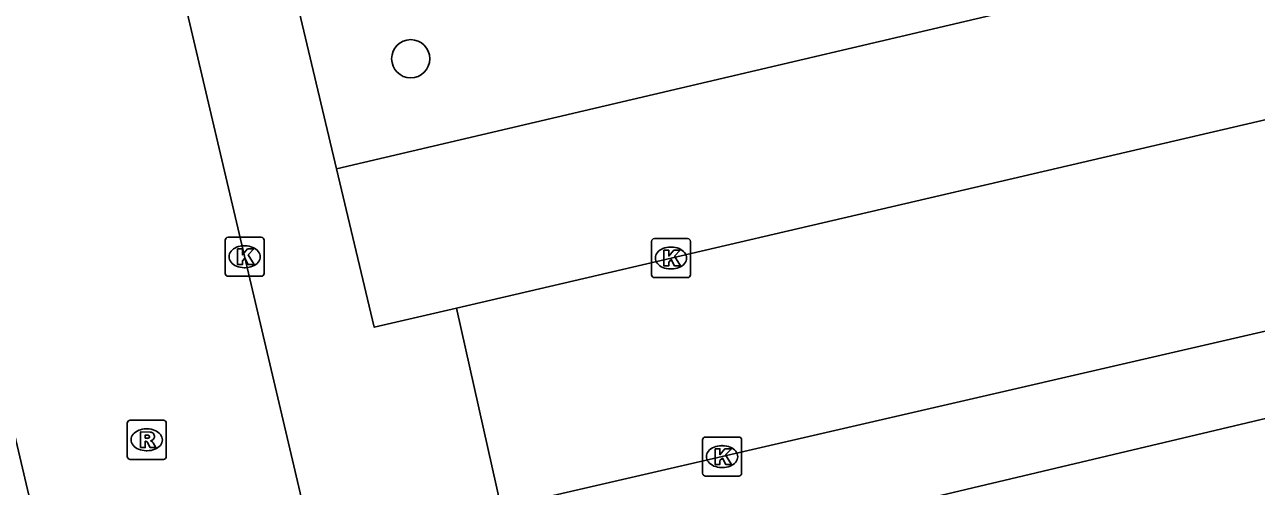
# Model space of a CAD drawing. Extents: x 158038 to 159242, y 380133 to 381214.
# Drawn here: x 158592.4 to 158623.97, y 380838.29 to 380850.11 of the extents above; entities that cross this region are included whole.
import ezdxf

# ---------------------------------------------------------------- set-up
doc = ezdxf.new("R2010")
doc.units = 0
for name, color, linetype in [('IMGEO_Boom', 7, 'Continuous'), ('IMGEO_Kolk', 7, 'Continuous'), ('IMGEO_Parkeervlak_open', 7, 'Continuous'), ('IMGEO_Rijbaan_lokaal_open', 7, 'Continuous'), ('IMGEO_Rioolput', 7, 'Continuous'), ('IMGEO_Voetpad_open', 7, 'Continuous')]:
    doc.layers.add(name, color=color, linetype=linetype)

msp = doc.modelspace()

# ---------------------------------------------------------------- linework, layer by layer
at = {"layer": 'IMGEO_Boom'}
msp.add_circle((158602.299, 380849.233), 0.489, dxfattribs=at)
at = {"layer": 'IMGEO_Kolk'}
for p, q in [((158597.542, 380843.738), (158597.542, 380844.59)), ((158597.617, 380844.664), (158598.469, 380844.664)), ((158598.543, 380844.59), (158598.543, 380843.738)), ((158608.543, 380844.631), (158609.395, 380844.631)), ((158598.03, 380844.444), (158598.055, 380844.444)), ((158608.468, 380843.705), (158608.468, 380844.557)), ((158608.956, 380844.411), (158608.981, 380844.411)), ((158609.469, 380844.557), (158609.469, 380843.705)), ((158598.469, 380843.664), (158597.617, 380843.664)), ((158598.053, 380843.884), (158598.028, 380843.884)), ((158609.395, 380843.631), (158608.543, 380843.631)), ((158608.979, 380843.851), (158608.954, 380843.851)), ((158609.853, 380839.548), (158610.705, 380839.548)), ((158609.778, 380838.622), (158609.778, 380839.474)), ((158610.266, 380839.328), (158610.291, 380839.328)), ((158610.779, 380839.474), (158610.779, 380838.622)), ((158610.289, 380838.768), (158610.264, 380838.768)), ((158610.705, 380838.548), (158609.853, 380838.548))]:
    msp.add_line(p, q, dxfattribs=at)
for points in [[(158597.542, 380843.738), (158597.542, 380844.59)], [(158597.617, 380844.664), (158598.469, 380844.664)], [(158598.543, 380844.59), (158598.543, 380843.738)], [(158608.543, 380844.631), (158609.395, 380844.631)], [(158597.863, 380844.364), (158597.986, 380844.364), (158597.986, 380844.213), (158598.116, 380844.364), (158598.28, 380844.364), (158598.134, 380844.213), (158598.287, 380843.964), (158598.135, 380843.964), (158598.05, 380844.128), (158597.986, 380844.061), (158597.986, 380843.964), (158597.863, 380843.964), (158597.863, 380844.364)], [(158608.468, 380843.705), (158608.468, 380844.557)], [(158608.789, 380844.331), (158608.912, 380844.331), (158608.912, 380844.18), (158609.042, 380844.331), (158609.206, 380844.331), (158609.06, 380844.18), (158609.213, 380843.931), (158609.061, 380843.931), (158608.976, 380844.095), (158608.912, 380844.028), (158608.912, 380843.931), (158608.789, 380843.931), (158608.789, 380844.331)], [(158609.469, 380844.557), (158609.469, 380843.705)], [(158598.469, 380843.664), (158597.617, 380843.664)], [(158609.395, 380843.631), (158608.543, 380843.631)], [(158609.853, 380839.548), (158610.705, 380839.548)], [(158609.778, 380838.622), (158609.778, 380839.474)], [(158610.099, 380839.248), (158610.222, 380839.248), (158610.222, 380839.097), (158610.352, 380839.248), (158610.516, 380839.248), (158610.37, 380839.097), (158610.523, 380838.848), (158610.371, 380838.848), (158610.286, 380839.012), (158610.222, 380838.945), (158610.222, 380838.848), (158610.099, 380838.848), (158610.099, 380839.248)], [(158610.779, 380839.474), (158610.779, 380838.622)], [(158610.705, 380838.548), (158609.853, 380838.548)]]:
    msp.add_lwpolyline(points, dxfattribs=at)
for centre, start, end in [((158597.619, 380844.588), 91.552, 178.448), ((158597.619, 380844.588), 91.552, 178.448), ((158598.467, 380844.588), 1.552, 88.448), ((158598.467, 380844.588), 1.552, 88.448), ((158608.545, 380844.555), 91.552, 178.448), ((158608.545, 380844.555), 91.552, 178.448), ((158609.393, 380844.555), 1.552, 88.448), ((158609.393, 380844.555), 1.552, 88.448), ((158597.619, 380843.74), 181.552, 268.448), ((158597.619, 380843.74), 181.552, 268.448), ((158598.467, 380843.74), 271.552, 358.448), ((158598.467, 380843.74), 271.552, 358.448), ((158608.545, 380843.707), 181.552, 268.448), ((158608.545, 380843.707), 181.552, 268.448), ((158609.393, 380843.707), 271.552, 358.448), ((158609.393, 380843.707), 271.552, 358.448), ((158609.855, 380839.472), 91.552, 178.448), ((158609.855, 380839.472), 91.552, 178.448), ((158610.703, 380839.472), 1.552, 88.448), ((158610.703, 380839.472), 1.552, 88.448), ((158609.855, 380838.624), 181.552, 268.448), ((158609.855, 380838.624), 181.552, 268.448), ((158610.703, 380838.624), 271.552, 358.448), ((158610.703, 380838.624), 271.552, 358.448)]:
    msp.add_arc(centre, 0.0765, start, end, dxfattribs=at)
for centre, major_axis, ratio, start_param, end_param in [((158598.029, 380844.164), (-0.387, 0.002), 0.722429, 4.712389, 7.853982), ((158598.054, 380844.164), (-0.39, 0.002), 0.717154, 1.570796, 4.712389), ((158608.955, 380844.131), (-0.387, 0.002), 0.722429, 4.712389, 7.853982), ((158608.98, 380844.131), (-0.39, 0.002), 0.717154, 1.570796, 4.712389), ((158610.265, 380839.048), (-0.387, 0.002), 0.722429, 4.712389, 7.853982), ((158610.29, 380839.048), (-0.39, 0.002), 0.717154, 1.570796, 4.712389)]:
    msp.add_ellipse(centre, major_axis=major_axis, ratio=ratio, start_param=start_param, end_param=end_param, dxfattribs=at)
at = {"layer": 'IMGEO_Parkeervlak_open'}
msp.add_lwpolyline([(158625.609, 380852.33), (158600.398, 380846.416)], dxfattribs=at)
at = {"layer": 'IMGEO_Rijbaan_lokaal_open'}
for points in [[(158600.506, 380833.99), (158600.339, 380834.407), (158600.216, 380834.929), (158598.482, 380842.295), (158592.846, 380866.236), (158592.496, 380867.568), (158592.029, 380868.864)], [(158585.362, 380867.367), (158585.66, 380866.767), (158585.904, 380866.143), (158600.289, 380805.01), (158601.755, 380798.591), (158602.585, 380794.954), (158604.015, 380788.692), (158605.732, 380781.448), (158613.185, 380750), (158615.123, 380741.822), (158616.028, 380738.005), (158618.646, 380727.333), (158618.975, 380725.857)], [(158604.621, 380837.745), (158632.417, 380844.154), (158677.296, 380854.712), (158677.726, 380852.891), (158684.625, 380823.643), (158679.739, 380822.539), (158683.037, 380808.743)], [(158603.468, 380842.85), (158629.142, 380848.822)], [(158603.468, 380842.85), (158604.621, 380837.745)]]:
    msp.add_lwpolyline(points, dxfattribs=at)
at = {"layer": 'IMGEO_Rioolput'}
for p, q in [((158595.033, 380839.052), (158595.033, 380839.904)), ((158595.108, 380839.978), (158595.96, 380839.978)), ((158596.034, 380839.904), (158596.034, 380839.052)), ((158595.521, 380839.758), (158595.546, 380839.758)), ((158595.96, 380838.978), (158595.108, 380838.978)), ((158595.544, 380839.198), (158595.519, 380839.198))]:
    msp.add_line(p, q, dxfattribs=at)
for points in [[(158595.033, 380839.052), (158595.033, 380839.904)], [(158595.108, 380839.978), (158595.96, 380839.978)], [(158596.034, 380839.904), (158596.034, 380839.052)], [(158595.622, 380839.676), (158595.37, 380839.678), (158595.37, 380839.278)], [(158595.548, 380839.597), (158595.494, 380839.597), (158595.494, 380839.516)], [(158595.37, 380839.278), (158595.494, 380839.278), (158595.494, 380839.44), (158595.505, 380839.44)], [(158595.494, 380839.516), (158595.546, 380839.516)], [(158595.552, 380839.411), (158595.623, 380839.278), (158595.763, 380839.278), (158595.698, 380839.404)], [(158595.96, 380838.978), (158595.108, 380838.978)]]:
    msp.add_lwpolyline(points, dxfattribs=at)
for centre, radius, start, end in [((158595.11, 380839.902), 0.0765, 91.552, 178.448), ((158595.11, 380839.902), 0.0765, 91.552, 178.448), ((158595.958, 380839.902), 0.0765, 1.552, 88.448), ((158595.958, 380839.902), 0.0765, 1.552, 88.448), ((158595.53, 380839.705), 0.19, 274.7715, 282.9687), ((158595.554, 380839.501), 0.0964, 77.0061, 93.1865), ((158595.568, 380839.558), 0.0378, 276.6634, 79.6772), ((158595.621, 380839.566), 0.109, 350.3612, 89.416), ((158595.619, 380839.566), 0.112, 277.5842, 350.9817), ((158595.504, 380839.387), 0.0533, 26.0293, 88.6989), ((158595.603, 380839.351), 0.108, 29.5134, 73.7905), ((158595.11, 380839.054), 0.0765, 181.552, 268.448), ((158595.11, 380839.054), 0.0765, 181.552, 268.448), ((158595.958, 380839.054), 0.0765, 271.552, 358.448), ((158595.958, 380839.054), 0.0765, 271.552, 358.448)]:
    msp.add_arc(centre, radius, start, end, dxfattribs=at)
for centre, major_axis, ratio, start_param, end_param in [((158595.52, 380839.478), (-0.387, 0.002), 0.722429, 4.712389, 7.853982), ((158595.545, 380839.478), (-0.39, 0.002), 0.717154, 1.570796, 4.712389)]:
    msp.add_ellipse(centre, major_axis=major_axis, ratio=ratio, start_param=start_param, end_param=end_param, dxfattribs=at)
at = {"layer": 'IMGEO_Voetpad_open'}
for points in [[(158600.398, 380846.416), (158599.44, 380850.442)], [(158600.398, 380846.416), (158601.363, 380842.36), (158603.468, 380842.85)], [(158605.485, 380834.31), (158605.485, 380834.344), (158605.491, 380834.486), (158605.511, 380834.628), (158605.543, 380834.767), (158605.587, 380834.903), (158605.643, 380835.034), (158605.711, 380835.16), (158605.789, 380835.279), (158605.878, 380835.391), (158605.977, 380835.494), (158606.084, 380835.588), (158606.2, 380835.672), (158606.322, 380835.746), (158606.45, 380835.808), (158606.584, 380835.859), (158606.722, 380835.897), (158606.862, 380835.923), (158649.472, 380846.005)]]:
    msp.add_lwpolyline(points, dxfattribs=at)

doc.saveas('drawing.dxf')
